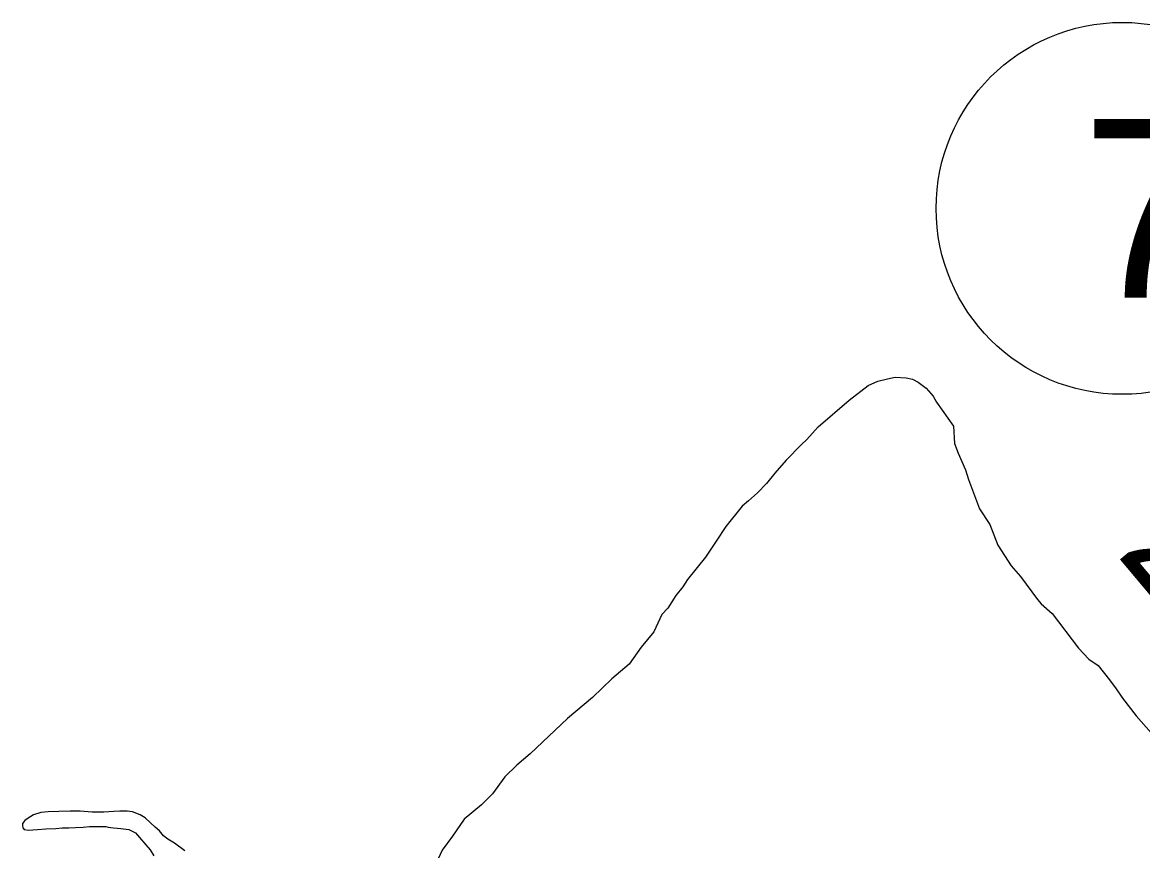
# Model space of a CAD drawing. Extents: x -83719 to 153526, y -11835 to 11446.
# Drawn here: x 893.6 to 1026.1, y 271.6 to 369.6 of the extents above; entities that cross this region are included whole.
import ezdxf

# ---------------------------------------------------------------- set-up
doc = ezdxf.new("R2010")
doc.units = 0
for name, color, linetype in [('Level 2', 7, 'Continuous'), ('Level 27', 7, 'Continuous'), ('Level 58', 7, 'Continuous'), ('Level 9', 7, 'Continuous')]:
    doc.layers.add(name, color=color, linetype=linetype)

msp = doc.modelspace()

# ---------------------------------------------------------------- linework, layer by layer
at = {"layer": 'Level 2'}
for points in [[(987.68, 321.77), (991.36, 324.92), (993.6, 326.66), (994.76, 327.18), (995.89, 327.46), (996.82, 327.65), (998.12, 327.6), (998.86, 327.41), (999.53, 327.06), (1000.48, 326.34), (1001.29, 325.42), (1001.71, 324.72), (1003.7, 321.86)], [(987.68, 321.77), (991.36, 324.92), (993.6, 326.66), (994.76, 327.18), (995.89, 327.46), (996.82, 327.65), (998.12, 327.6), (998.86, 327.41), (999.53, 327.06), (1000.48, 326.34), (1001.29, 325.42), (1001.71, 324.72), (1003.7, 321.86)], [(987.68, 321.77), (986.36, 320.3), (985.74, 319.68), (983.93, 317.83), (982.57, 316.32), (981.57, 315.06), (980.53, 313.97), (979.46, 313.04), (978.71, 312.38), (976.78, 309.99), (975.63, 308.26), (974.38, 306.36), (972.25, 303.73), (971.68, 302.85), (970.87, 301.83), (969.91, 300.33), (969.2, 299.58), (968.26, 297.55), (966.78, 295.71), (965.36, 293.7), (963.28, 291.98), (961.01, 289.78), (958.05, 287.27), (955.84, 285.17), (953.63, 283.11), (952.07, 281.77), (950.64, 280.39), (949.2, 278.35), (947.9, 277.05), (945.85, 275.36), (944.44, 273.35), (943.25, 271.69), (942.24, 269.56)], [(987.68, 321.77), (986.36, 320.3), (985.74, 319.68), (983.93, 317.83), (982.57, 316.32), (981.57, 315.06), (980.53, 313.97), (979.46, 313.04), (978.71, 312.38), (976.78, 309.99), (975.63, 308.26), (974.38, 306.36), (972.25, 303.73), (971.68, 302.85), (970.87, 301.83), (969.91, 300.33), (969.2, 299.58), (968.26, 297.55), (966.78, 295.71), (965.36, 293.7), (963.28, 291.98), (961.01, 289.78), (958.05, 287.27), (955.84, 285.17), (953.63, 283.11), (952.07, 281.77), (950.64, 280.39), (949.2, 278.35), (947.9, 277.05), (945.85, 275.36), (944.44, 273.35), (943.25, 271.69), (942.24, 269.56)], [(1003.7, 321.86), (1003.82, 319.83), (1004.25, 318.68), (1005.11, 316.7), (1005.47, 315.57), (1006.77, 312.1), (1008.02, 310.23), (1008.95, 307.79), (1010.51, 305.33), (1011.62, 304.06), (1013.62, 301.37), (1014.07, 300.85), (1015.37, 299.69), (1018.47, 295.6), (1019.71, 294.3), (1020.83, 293.53), (1022.14, 291.86), (1022.94, 290.78), (1023.7, 289.7), (1025.29, 287.61), (1027.07, 285.59)], [(1003.7, 321.86), (1003.82, 319.83), (1004.25, 318.68), (1005.11, 316.7), (1005.47, 315.57), (1006.77, 312.1), (1008.02, 310.23), (1008.95, 307.79), (1010.51, 305.33), (1011.62, 304.06), (1013.62, 301.37), (1014.07, 300.85), (1015.37, 299.69), (1018.47, 295.6), (1019.71, 294.3), (1020.83, 293.53), (1022.14, 291.86), (1022.94, 290.78), (1023.7, 289.7), (1025.29, 287.61), (1027.07, 285.59)]]:
    msp.add_lwpolyline(points, dxfattribs=at)
at = {"layer": 'Level 27'}
msp.add_circle((1023.65, 347.63), 22, dxfattribs=at)
at = {"layer": 'Level 9'}
msp.add_lwpolyline([(912.81, 271.61), (911.56, 272.51), (910.78, 272.99), (910.27, 273.41), (909.79, 274), (909.28, 274.42), (908.73, 274.94), (908.12, 275.52), (907.51, 275.87), (906.6, 276.22), (905.97, 276.33), (905.1, 276.31), (904.4, 276.26), (903.24, 276.19), (901.84, 276.19), (900.41, 276.32), (899.24, 276.32), (897.91, 276.29), (896.65, 276.22), (895.78, 276.16), (894.92, 275.87), (894.27, 275.49), (893.87, 275.21), (893.62, 274.84), (893.59, 274.57), (893.63, 274.34), (893.8, 274.14), (894.3, 274.05), (894.84, 274.1), (895.37, 274.15), (896.36, 274.21), (897.53, 274.27), (898.29, 274.33), (899.09, 274.35), (899.86, 274.37), (900.79, 274.43), (901.52, 274.51), (902.65, 274.48), (903.45, 274.5), (903.72, 274.44), (904.35, 274.35), (905.22, 274.28), (906.19, 274.14), (906.96, 273.76), (907.45, 273.2), (908.17, 272.35), (908.72, 271.73), (909.13, 271.01)], dxfattribs=at)

# ---------------------------------------------------------------- texts
at = {"layer": 'Level 27'}
msp.add_text('7', height=21.12, dxfattribs=at).set_placement((1018.92, 337.07))
at = {"layer": 'Level 58'}
msp.add_text('22.40', height=14.08, rotation=310, dxfattribs=at).set_placement((1022.78, 306.82))

doc.saveas('drawing.dxf')
